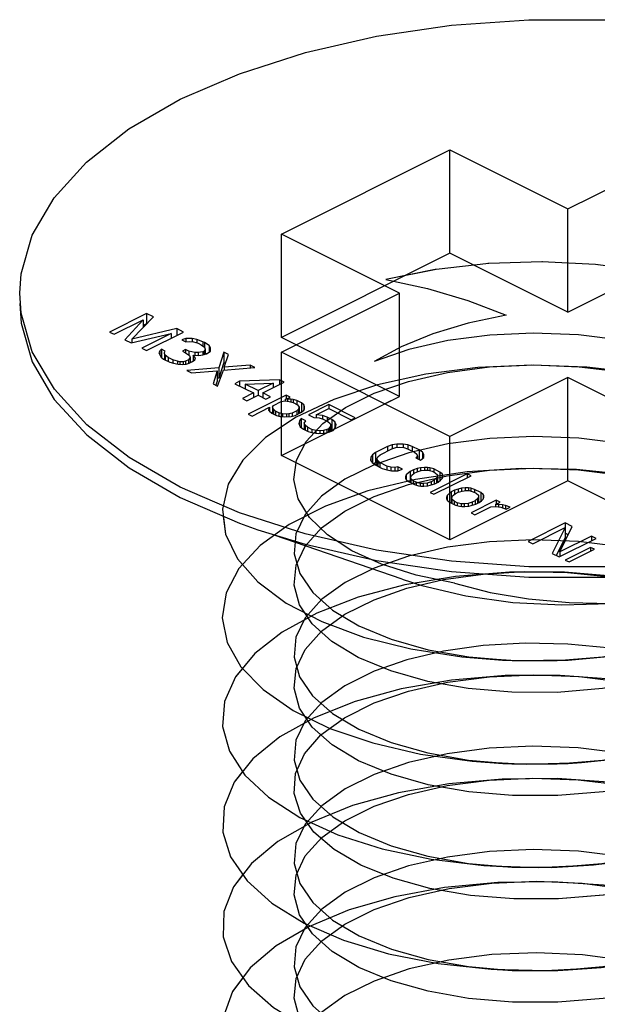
# Paper-space layout '005_EXP_CORICANT_PE_DRAWING_3_1' of a CAD drawing. Header units: millimetres. Extents: x 6 to 413, y 7 to 290.
# Tile 343 of 362: x 238.496 to 238.932, y 274.462 to 275.206. Entities that reach past the tile are written whole.
import ezdxf

# ---------------------------------------------------------------- set-up
doc = ezdxf.new("R2010")
doc.units = ezdxf.units.MM
doc.header["$LTSCALE"] = 23.1
doc.layers.get('0').update_dxf_attribs({"linetype": 'CONTINUOUS'})
doc.layers.add('124100000694A_M3X4P5_C_NI_BL81', color=7, linetype='CONTINUOUS')

# ---------------------------------------------------------------- blocks, each defined once
blk = doc.blocks.new('124100000694A_M3X4P5_C_NI_BL81', base_point=(238.90975, 274.70007))
at = {"layer": '124100000694A_M3X4P5_C_NI_BL81', "color": 7, "linetype": 'Continuous'}
for p, q in [((238.69338, 275.04374), (238.82066, 275.10738)), ((238.82066, 275.02944), (238.82066, 275.10738)), ((238.82066, 275.10738), (238.90975, 275.06283)), ((238.90975, 275.06283), (238.99885, 275.10738)), ((238.90975, 274.98489), (238.90975, 275.06283)), ((238.78248, 274.99919), (238.69338, 275.04374)), ((238.82066, 275.02944), (238.77132, 275.00477)), ((238.90975, 274.98489), (238.82066, 275.02944)), ((238.90975, 274.98489), (238.99885, 275.02944)), ((238.49684, 274.98425), (238.49576, 274.99919)), ((238.69338, 274.95464), (238.78248, 274.99919)), ((238.78248, 274.92125), (238.78248, 274.99919)), ((238.59156, 274.98392), (238.56356, 274.96992)), ((238.56706, 274.96817), (238.5891, 274.97919)), ((238.5891, 274.97919), (238.57522, 274.96408)), ((238.58053, 274.96441), (238.59681, 274.98129)), ((238.5891, 274.97919), (238.5891, 274.97329)), ((238.59156, 274.98392), (238.59156, 274.97612)), ((238.59681, 274.98129), (238.59156, 274.98392)), ((238.61431, 274.97254), (238.58053, 274.96441)), ((238.59156, 274.97612), (238.5891, 274.97489)), ((238.59174, 274.97603), (238.59156, 274.97612)), ((238.61431, 274.97254), (238.61431, 274.96729)), ((238.61956, 274.96992), (238.61431, 274.97254)), ((238.56356, 274.96992), (238.56706, 274.96817)), ((238.57522, 274.96408), (238.57989, 274.96175)), ((238.57989, 274.96175), (238.6101, 274.96869)), ((238.58053, 274.96441), (238.58053, 274.9619)), ((238.6101, 274.96869), (238.58806, 274.95767)), ((238.59156, 274.95592), (238.61956, 274.96992)), ((238.6101, 274.96869), (238.6101, 274.96519)), ((238.62122, 274.96491), (238.61825, 274.96401)), ((238.61825, 274.96401), (238.62117, 274.96256)), ((238.62117, 274.96256), (238.62413, 274.96287)), ((238.62594, 274.96494), (238.62122, 274.96491)), ((238.62122, 274.96491), (238.62122, 274.96256)), ((238.62413, 274.96287), (238.62707, 274.96259)), ((238.62594, 274.96494), (238.62594, 274.96259)), ((238.62946, 274.96437), (238.62594, 274.96494)), ((238.62946, 274.96437), (238.62946, 274.9618)), ((238.63414, 274.96262), (238.62946, 274.96437)), ((238.58806, 274.95767), (238.59156, 274.95592)), ((238.60157, 274.95567), (238.60095, 274.9542)), ((238.60278, 274.95686), (238.60157, 274.95567)), ((238.60157, 274.95567), (238.60157, 274.95273)), ((238.60278, 274.95686), (238.60278, 274.95096)), ((238.60569, 274.9554), (238.60278, 274.95686)), ((238.60509, 274.95451), (238.60569, 274.9554)), ((238.62105, 274.95666), (238.61866, 274.95547)), ((238.61866, 274.95547), (238.621, 274.9543)), ((238.62105, 274.95666), (238.62105, 274.9543)), ((238.62338, 274.95549), (238.62105, 274.95666)), ((238.62338, 274.95549), (238.62338, 274.95262)), ((238.62807, 274.95434), (238.62338, 274.95549)), ((238.62707, 274.96259), (238.63058, 274.96143)), ((238.63058, 274.96143), (238.63291, 274.96026)), ((238.63291, 274.96026), (238.63523, 274.9585)), ((238.63517, 274.95556), (238.63398, 274.95496)), ((238.63414, 274.96262), (238.63414, 274.95933)), ((238.63531, 274.96204), (238.63414, 274.96262)), ((238.63579, 274.95703), (238.63517, 274.95556)), ((238.63517, 274.95556), (238.63517, 274.95298)), ((238.63523, 274.9585), (238.63579, 274.95703)), ((238.63531, 274.96204), (238.63531, 274.9585)), ((238.6388, 274.9597), (238.63531, 274.96204)), ((238.63579, 274.95703), (238.63579, 274.95317)), ((238.63809, 274.9541), (238.63989, 274.95558)), ((238.6388, 274.9597), (238.6388, 274.95468)), ((238.63994, 274.95794), (238.6388, 274.9597)), ((238.63989, 274.95558), (238.63994, 274.95794)), ((238.60095, 274.9542), (238.60151, 274.95273)), ((238.60151, 274.95273), (238.60265, 274.95096)), ((238.60265, 274.95096), (238.60439, 274.9495)), ((238.60439, 274.9495), (238.60906, 274.94717)), ((238.60506, 274.95333), (238.60509, 274.95451)), ((238.60506, 274.95333), (238.60506, 274.94916)), ((238.60563, 274.95245), (238.60506, 274.95333)), ((238.60563, 274.95245), (238.60563, 274.94888)), ((238.60795, 274.9507), (238.60563, 274.95245)), ((238.60795, 274.9507), (238.60795, 274.94772)), ((238.61145, 274.94895), (238.60795, 274.9507)), ((238.61145, 274.94895), (238.61145, 274.94645)), ((238.61497, 274.94779), (238.61145, 274.94895)), ((238.62324, 274.94901), (238.62086, 274.94782)), ((238.621, 274.9543), (238.6239, 274.95225)), ((238.62446, 274.95078), (238.62324, 274.94901)), ((238.62324, 274.94901), (238.62324, 274.94636)), ((238.6239, 274.95225), (238.62446, 274.95078)), ((238.62446, 274.95078), (238.62446, 274.9467)), ((238.62616, 274.94755), (238.62796, 274.94903)), ((238.62686, 274.95256), (238.62686, 274.94812)), ((238.62858, 274.95051), (238.62686, 274.95256)), ((238.62686, 274.95256), (238.63098, 274.95229)), ((238.62796, 274.94903), (238.62858, 274.95051)), ((238.63043, 274.95435), (238.62807, 274.95434)), ((238.62807, 274.95434), (238.62807, 274.95256)), ((238.63398, 274.95496), (238.63043, 274.95435)), ((238.63043, 274.95435), (238.63043, 274.95229)), ((238.63098, 274.95229), (238.63393, 274.9526)), ((238.63393, 274.9526), (238.6369, 274.9535)), ((238.63398, 274.95496), (238.63398, 274.9526)), ((238.63657, 274.9534), (238.63579, 274.95392)), ((238.6369, 274.9535), (238.63809, 274.9541)), ((238.64989, 274.95475), (238.64611, 274.94294)), ((238.64989, 274.95475), (238.64989, 274.94695)), ((238.65339, 274.953), (238.64989, 274.95475)), ((238.65024, 274.94326), (238.65339, 274.953)), ((238.82066, 274.891), (238.69338, 274.95464)), ((238.60906, 274.94717), (238.61199, 274.9463)), ((238.61199, 274.9463), (238.61551, 274.94573)), ((238.61497, 274.94779), (238.61497, 274.94573)), ((238.61673, 274.9475), (238.61497, 274.94779)), ((238.61551, 274.94573), (238.61845, 274.94545)), ((238.61909, 274.94751), (238.61673, 274.9475)), ((238.61673, 274.9475), (238.61673, 274.94573)), ((238.61845, 274.94545), (238.62141, 274.94576)), ((238.62086, 274.94782), (238.61909, 274.94751)), ((238.61909, 274.94751), (238.61909, 274.94545)), ((238.62086, 274.94782), (238.62086, 274.94576)), ((238.62141, 274.94576), (238.62378, 274.94636)), ((238.64611, 274.94294), (238.62189, 274.94075)), ((238.62189, 274.94075), (238.62539, 274.939)), ((238.62378, 274.94636), (238.62616, 274.94755)), ((238.62544, 274.94719), (238.62446, 274.94743)), ((238.62539, 274.939), (238.64488, 274.94057)), ((238.64488, 274.94057), (238.64173, 274.93083)), ((238.64488, 274.94057), (238.64488, 274.93278)), ((238.64523, 274.92908), (238.64961, 274.94119)), ((238.64989, 274.94695), (238.64611, 274.93514)), ((238.64611, 274.94294), (238.64611, 274.93514)), ((238.64961, 274.94119), (238.67323, 274.94308)), ((238.65122, 274.94629), (238.64989, 274.94695)), ((238.66973, 274.94483), (238.65024, 274.94326)), ((238.65024, 274.94326), (238.65024, 274.94119)), ((238.66973, 274.94483), (238.66973, 274.9428)), ((238.67323, 274.94308), (238.66973, 274.94483)), ((238.64611, 274.93514), (238.64488, 274.93503)), ((238.6919, 274.93375), (238.66181, 274.93271)), ((238.6919, 274.93375), (238.6919, 274.93025)), ((238.6954, 274.932), (238.6919, 274.93375)), ((238.90975, 274.93555), (238.82066, 274.891)), ((238.99885, 274.891), (238.90975, 274.93555)), ((238.64173, 274.93083), (238.64523, 274.92908)), ((238.64488, 274.93278), (238.6439, 274.92975)), ((238.66181, 274.93271), (238.65823, 274.93092)), ((238.65823, 274.93092), (238.67223, 274.92392)), ((238.66181, 274.93271), (238.66181, 274.92913)), ((238.66589, 274.93066), (238.68713, 274.93137)), ((238.66589, 274.93066), (238.66589, 274.92709)), ((238.67581, 274.92571), (238.66589, 274.93066)), ((238.68713, 274.93137), (238.67581, 274.92571)), ((238.67581, 274.92571), (238.67581, 274.92217)), ((238.67931, 274.92396), (238.6954, 274.932)), ((238.68713, 274.93137), (238.68713, 274.92786)), ((238.67223, 274.92392), (238.66389, 274.91975)), ((238.66389, 274.91975), (238.66739, 274.918)), ((238.66739, 274.918), (238.67573, 274.92217)), ((238.69696, 274.92228), (238.66836, 274.90798)), ((238.67223, 274.92392), (238.67223, 274.92042)), ((238.67573, 274.92217), (238.68157, 274.91925)), ((238.67931, 274.92396), (238.67931, 274.92038)), ((238.68514, 274.92104), (238.67931, 274.92396)), ((238.68157, 274.91925), (238.68514, 274.92104)), ((238.6963, 274.91903), (238.69988, 274.92082)), ((238.69808, 274.91934), (238.6963, 274.91903)), ((238.6963, 274.91903), (238.6963, 274.91785)), ((238.69696, 274.92228), (238.69696, 274.91936)), ((238.69988, 274.92082), (238.69696, 274.92228)), ((238.70043, 274.91935), (238.69808, 274.91934)), ((238.69808, 274.91934), (238.69808, 274.91758)), ((238.70043, 274.91935), (238.70043, 274.91721)), ((238.7022, 274.91906), (238.70043, 274.91935)), ((238.7022, 274.91906), (238.7022, 274.91671)), ((238.70513, 274.9182), (238.7022, 274.91906)), ((238.70513, 274.9182), (238.70513, 274.91522)), ((238.70863, 274.91645), (238.70513, 274.9182)), ((238.77132, 274.91567), (238.78248, 274.92125)), ((238.67128, 274.90652), (238.68439, 274.91308)), ((238.68378, 274.91219), (238.68375, 274.91101)), ((238.68375, 274.91101), (238.68432, 274.91013)), ((238.68439, 274.91308), (238.68378, 274.91219)), ((238.68439, 274.91308), (238.68439, 274.91013)), ((238.68674, 274.91309), (238.68736, 274.91457)), ((238.68674, 274.91309), (238.68674, 274.90832)), ((238.6873, 274.91162), (238.68674, 274.91309)), ((238.6873, 274.91162), (238.6873, 274.90804)), ((238.68904, 274.91015), (238.6873, 274.91162)), ((238.68736, 274.91457), (238.69332, 274.91754)), ((238.69332, 274.91754), (238.69628, 274.91785)), ((238.69628, 274.91785), (238.69922, 274.91758)), ((238.69922, 274.91758), (238.70215, 274.91671)), ((238.70215, 274.91671), (238.70565, 274.91496)), ((238.70617, 274.91172), (238.70496, 274.91053)), ((238.70565, 274.91496), (238.70679, 274.91319)), ((238.70679, 274.91319), (238.70617, 274.91172)), ((238.70617, 274.91172), (238.70617, 274.90822)), ((238.70679, 274.91319), (238.70679, 274.90853)), ((238.70848, 274.90937), (238.71028, 274.91085)), ((238.70863, 274.91645), (238.70863, 274.90937)), ((238.71036, 274.91498), (238.70863, 274.91645)), ((238.71028, 274.91085), (238.71089, 274.91174)), ((238.71036, 274.91498), (238.71036, 274.91085)), ((238.71092, 274.91351), (238.71036, 274.91498)), ((238.71089, 274.91174), (238.71092, 274.91351)), ((238.72923, 274.91508), (238.71374, 274.90734)), ((238.71964, 274.90737), (238.72917, 274.91213)), ((238.72917, 274.91213), (238.74609, 274.90367)), ((238.72923, 274.91508), (238.72923, 274.91213)), ((238.74906, 274.90516), (238.72923, 274.91508)), ((238.66836, 274.90798), (238.67128, 274.90652)), ((238.68432, 274.91013), (238.68606, 274.90866)), ((238.68674, 274.90938), (238.68591, 274.90896)), ((238.68606, 274.90866), (238.68956, 274.90691)), ((238.68904, 274.91015), (238.68904, 274.90717)), ((238.69137, 274.90899), (238.68904, 274.91015)), ((238.68956, 274.90691), (238.69249, 274.90604)), ((238.69137, 274.90899), (238.69137, 274.90638)), ((238.6943, 274.90812), (238.69137, 274.90899)), ((238.69249, 274.90604), (238.69543, 274.90577)), ((238.6943, 274.90812), (238.6943, 274.90577)), ((238.69724, 274.90784), (238.6943, 274.90812)), ((238.69543, 274.90577), (238.70074, 274.90609)), ((238.69902, 274.90814), (238.69724, 274.90784)), ((238.69724, 274.90784), (238.69724, 274.90588)), ((238.70139, 274.90874), (238.69902, 274.90814)), ((238.69902, 274.90814), (238.69902, 274.90598)), ((238.70074, 274.90609), (238.70371, 274.90699)), ((238.70496, 274.91053), (238.70139, 274.90874)), ((238.70139, 274.90874), (238.70139, 274.90628)), ((238.70371, 274.90699), (238.70848, 274.90937)), ((238.70496, 274.91053), (238.70496, 274.90761)), ((238.70783, 274.90905), (238.70679, 274.90957)), ((238.70838, 274.90465), (238.70716, 274.90288)), ((238.70838, 274.90465), (238.70838, 274.89792)), ((238.71188, 274.9029), (238.70838, 274.90465)), ((238.71374, 274.90734), (238.71782, 274.90529)), ((238.71782, 274.90529), (238.72194, 274.90502)), ((238.71964, 274.90737), (238.71964, 274.90517)), ((238.72434, 274.9068), (238.71964, 274.90737)), ((238.72194, 274.90502), (238.72487, 274.90415)), ((238.72434, 274.9068), (238.72434, 274.90431)), ((238.72785, 274.90564), (238.72434, 274.9068)), ((238.72487, 274.90415), (238.72837, 274.9024)), ((238.72785, 274.90564), (238.72785, 274.90266)), ((238.73135, 274.90389), (238.72785, 274.90564)), ((238.73135, 274.90389), (238.73135, 274.8961)), ((238.73367, 274.90213), (238.73135, 274.90389)), ((238.74609, 274.90367), (238.74906, 274.90516)), ((238.70716, 274.90288), (238.70653, 274.90081)), ((238.70653, 274.90081), (238.70766, 274.89846)), ((238.70716, 274.90288), (238.70716, 274.89949)), ((238.70766, 274.89846), (238.70998, 274.8967)), ((238.70998, 274.8967), (238.71348, 274.89495)), ((238.71066, 274.90113), (238.71188, 274.9029)), ((238.71066, 274.90113), (238.71066, 274.89636)), ((238.71122, 274.89966), (238.71066, 274.90113)), ((238.71122, 274.89966), (238.71122, 274.89608)), ((238.71296, 274.89819), (238.71122, 274.89966)), ((238.71296, 274.89819), (238.71296, 274.89522)), ((238.71646, 274.89644), (238.71296, 274.89819)), ((238.71646, 274.89644), (238.71646, 274.89397)), ((238.71939, 274.89558), (238.71646, 274.89644)), ((238.72765, 274.89621), (238.72528, 274.89561)), ((238.72885, 274.8968), (238.72765, 274.89621)), ((238.72765, 274.89621), (238.72765, 274.89394)), ((238.72837, 274.9024), (238.73011, 274.90094)), ((238.73005, 274.89799), (238.72885, 274.8968)), ((238.72885, 274.8968), (238.72885, 274.8942)), ((238.73067, 274.89947), (238.73005, 274.89799)), ((238.73005, 274.89799), (238.73005, 274.89445)), ((238.73011, 274.90094), (238.73067, 274.89947)), ((238.73067, 274.89947), (238.73067, 274.8948)), ((238.73135, 274.8961), (238.73067, 274.89644)), ((238.73211, 274.89552), (238.73135, 274.8961)), ((238.73236, 274.89564), (238.73417, 274.89772)), ((238.73367, 274.90213), (238.73367, 274.89715)), ((238.7348, 274.89978), (238.73367, 274.90213)), ((238.73417, 274.89772), (238.7348, 274.89978)), ((238.71348, 274.89495), (238.71699, 274.89379)), ((238.71699, 274.89379), (238.7217, 274.89323)), ((238.71939, 274.89558), (238.71939, 274.89351)), ((238.72233, 274.8953), (238.71939, 274.89558)), ((238.7217, 274.89323), (238.72583, 274.89355)), ((238.72528, 274.89561), (238.72233, 274.8953)), ((238.72233, 274.8953), (238.72233, 274.89323)), ((238.72528, 274.89561), (238.72528, 274.89355)), ((238.72583, 274.89355), (238.72998, 274.89445)), ((238.72998, 274.89445), (238.73236, 274.89564)), ((238.77337, 274.88348), (238.76443, 274.87901)), ((238.76793, 274.87726), (238.77687, 274.88173)), ((238.77693, 274.88468), (238.77337, 274.88348)), ((238.77337, 274.88348), (238.77337, 274.87998)), ((238.77687, 274.88173), (238.77983, 274.88263)), ((238.78048, 274.88529), (238.77693, 274.88468)), ((238.77693, 274.88468), (238.77693, 274.88173)), ((238.77983, 274.88263), (238.78279, 274.88294)), ((238.7852, 274.88531), (238.78048, 274.88529)), ((238.78048, 274.88529), (238.78048, 274.88263)), ((238.78279, 274.88294), (238.78573, 274.88266)), ((238.7852, 274.88531), (238.7852, 274.88266)), ((238.78872, 274.88474), (238.7852, 274.88531)), ((238.78573, 274.88266), (238.78866, 274.88179)), ((238.78866, 274.88179), (238.79391, 274.87917)), ((238.78872, 274.88474), (238.78872, 274.88179)), ((238.79223, 274.88358), (238.78872, 274.88474)), ((238.79223, 274.88358), (238.79223, 274.88)), ((238.79748, 274.88095), (238.79223, 274.88358)), ((238.79748, 274.88095), (238.79748, 274.8738)), ((238.7998, 274.8792), (238.79748, 274.88095)), ((238.76082, 274.87546), (238.76077, 274.8731)), ((238.76204, 274.87723), (238.76082, 274.87546)), ((238.76082, 274.87546), (238.76082, 274.8731)), ((238.76443, 274.87901), (238.76204, 274.87723)), ((238.76204, 274.87723), (238.76204, 274.87133)), ((238.76443, 274.87901), (238.76443, 274.87122)), ((238.76551, 274.8743), (238.76613, 274.87578)), ((238.76551, 274.8743), (238.76551, 274.86894)), ((238.76607, 274.87283), (238.76551, 274.8743)), ((238.76613, 274.87578), (238.76793, 274.87726)), ((238.79391, 274.87917), (238.79565, 274.8777)), ((238.79621, 274.87623), (238.795, 274.87505)), ((238.795, 274.87505), (238.7985, 274.8733)), ((238.79565, 274.8777), (238.79621, 274.87623)), ((238.79621, 274.87623), (238.79621, 274.87444)), ((238.7985, 274.8733), (238.8009, 274.87508)), ((238.7998, 274.8792), (238.7998, 274.87426)), ((238.80095, 274.87743), (238.7998, 274.8792)), ((238.8009, 274.87508), (238.80095, 274.87743)), ((238.76077, 274.8731), (238.76191, 274.87133)), ((238.76191, 274.87133), (238.76423, 274.86958)), ((238.76443, 274.87122), (238.76324, 274.87033)), ((238.76423, 274.86958), (238.76948, 274.86695)), ((238.76551, 274.87176), (238.76443, 274.87122)), ((238.76607, 274.87283), (238.76607, 274.86866)), ((238.76781, 274.87137), (238.76607, 274.87283)), ((238.76781, 274.87137), (238.76781, 274.86779)), ((238.77306, 274.86874), (238.76781, 274.87137)), ((238.76948, 274.86695), (238.773, 274.86579)), ((238.77306, 274.86874), (238.77306, 274.86579)), ((238.77599, 274.86787), (238.77306, 274.86874)), ((238.77599, 274.86787), (238.77599, 274.86522)), ((238.77893, 274.86759), (238.77599, 274.86787)), ((238.7813, 274.86819), (238.77893, 274.86759)), ((238.77893, 274.86759), (238.77893, 274.86523)), ((238.78124, 274.86525), (238.7848, 274.86644)), ((238.7813, 274.86819), (238.7813, 274.86525)), ((238.7848, 274.86644), (238.7813, 274.86819)), ((238.79601, 274.8668), (238.79304, 274.8659)), ((238.79838, 274.8674), (238.79601, 274.8668)), ((238.79601, 274.8668), (238.79601, 274.86444)), ((238.80133, 274.86771), (238.79838, 274.8674)), ((238.79838, 274.8674), (238.79838, 274.86517)), ((238.80369, 274.86772), (238.80133, 274.86771)), ((238.80133, 274.86771), (238.80133, 274.86565)), ((238.80369, 274.86772), (238.80369, 274.86566)), ((238.80545, 274.86744), (238.80369, 274.86772)), ((238.80545, 274.86744), (238.80545, 274.8653)), ((238.80838, 274.86657), (238.80545, 274.86744)), ((238.80838, 274.86657), (238.80838, 274.86419)), ((238.81305, 274.86423), (238.80838, 274.86657)), ((238.773, 274.86579), (238.77652, 274.86522)), ((238.77652, 274.86522), (238.78124, 274.86525)), ((238.78703, 274.86056), (238.78701, 274.85938)), ((238.78701, 274.85938), (238.78758, 274.8585)), ((238.78765, 274.86204), (238.78703, 274.86056)), ((238.78703, 274.86056), (238.78703, 274.85938)), ((238.79066, 274.86471), (238.78765, 274.86204)), ((238.78765, 274.86204), (238.78765, 274.8585)), ((238.79304, 274.8659), (238.79066, 274.86471)), ((238.79066, 274.86471), (238.79066, 274.85691)), ((238.79113, 274.85911), (238.79115, 274.86029)), ((238.79113, 274.85911), (238.79113, 274.85613)), ((238.79287, 274.85764), (238.79113, 274.85911)), ((238.79115, 274.86029), (238.79177, 274.86176)), ((238.79177, 274.86176), (238.79357, 274.86325)), ((238.79304, 274.8659), (238.79304, 274.86281)), ((238.79357, 274.86325), (238.79596, 274.86444)), ((238.79596, 274.86444), (238.79892, 274.86534)), ((238.79892, 274.86534), (238.80188, 274.86565)), ((238.80188, 274.86565), (238.80424, 274.86566)), ((238.80424, 274.86566), (238.80717, 274.86479)), ((238.83365, 274.86287), (238.80565, 274.84887)), ((238.80717, 274.86479), (238.8095, 274.86363)), ((238.80857, 274.84741), (238.83657, 274.86141)), ((238.81059, 274.85951), (238.80879, 274.85802)), ((238.8095, 274.86363), (238.81124, 274.86216)), ((238.81121, 274.86098), (238.81059, 274.85951)), ((238.81059, 274.85951), (238.81059, 274.85601)), ((238.81124, 274.86216), (238.81121, 274.86098)), ((238.81121, 274.86098), (238.81121, 274.85632)), ((238.81305, 274.86423), (238.81305, 274.85767)), ((238.81479, 274.86277), (238.81305, 274.86423)), ((238.81351, 274.85805), (238.81471, 274.85923)), ((238.81471, 274.85923), (238.81533, 274.86071)), ((238.81479, 274.86277), (238.81479, 274.85941)), ((238.81536, 274.86189), (238.81479, 274.86277)), ((238.81533, 274.86071), (238.81536, 274.86189)), ((238.83365, 274.86287), (238.83365, 274.85995)), ((238.83657, 274.86141), (238.83365, 274.86287)), ((238.78758, 274.8585), (238.78932, 274.85704)), ((238.78932, 274.85704), (238.79398, 274.8547)), ((238.79066, 274.85691), (238.79026, 274.85656)), ((238.79113, 274.85715), (238.79066, 274.85691)), ((238.79287, 274.85764), (238.79287, 274.85526)), ((238.7952, 274.85648), (238.79287, 274.85764)), ((238.79398, 274.8547), (238.79691, 274.85383)), ((238.7952, 274.85648), (238.7952, 274.85434)), ((238.79813, 274.85561), (238.7952, 274.85648)), ((238.79691, 274.85383), (238.79868, 274.85355)), ((238.80049, 274.85562), (238.79813, 274.85561)), ((238.79813, 274.85561), (238.79813, 274.85355)), ((238.79868, 274.85355), (238.80103, 274.85356)), ((238.80344, 274.85593), (238.80049, 274.85562)), ((238.80049, 274.85562), (238.80049, 274.85356)), ((238.80103, 274.85356), (238.80399, 274.85387)), ((238.80641, 274.85683), (238.80344, 274.85593)), ((238.80344, 274.85593), (238.80344, 274.85387)), ((238.80399, 274.85387), (238.80932, 274.85537)), ((238.80879, 274.85802), (238.80641, 274.85683)), ((238.80641, 274.85683), (238.80641, 274.85455)), ((238.80879, 274.85802), (238.80879, 274.85522)), ((238.80932, 274.85537), (238.81171, 274.85656)), ((238.81212, 274.8569), (238.81124, 274.85735)), ((238.81171, 274.85656), (238.81351, 274.85805)), ((238.82693, 274.85134), (238.82396, 274.85044)), ((238.8293, 274.85194), (238.82693, 274.85134)), ((238.82693, 274.85134), (238.82693, 274.84898)), ((238.83225, 274.85225), (238.8293, 274.85194)), ((238.8293, 274.85194), (238.8293, 274.84971)), ((238.83461, 274.85226), (238.83225, 274.85225)), ((238.83225, 274.85225), (238.83225, 274.85019)), ((238.83461, 274.85226), (238.83461, 274.8502)), ((238.83637, 274.85198), (238.83461, 274.85226)), ((238.83637, 274.85198), (238.83637, 274.84984)), ((238.8393, 274.85111), (238.83637, 274.85198)), ((238.80565, 274.84887), (238.80857, 274.84741)), ((238.81795, 274.8451), (238.81793, 274.84392)), ((238.81793, 274.84392), (238.8185, 274.84304)), ((238.81857, 274.84658), (238.81795, 274.8451)), ((238.82158, 274.84925), (238.81857, 274.84658)), ((238.81857, 274.84658), (238.81857, 274.84304)), ((238.82396, 274.85044), (238.82158, 274.84925)), ((238.82158, 274.84925), (238.82158, 274.84145)), ((238.82205, 274.84365), (238.82207, 274.84483)), ((238.82207, 274.84483), (238.82269, 274.84631)), ((238.82269, 274.84631), (238.82449, 274.84779)), ((238.82396, 274.85044), (238.82396, 274.84735)), ((238.82449, 274.84779), (238.82688, 274.84898)), ((238.82688, 274.84898), (238.82984, 274.84988)), ((238.82984, 274.84988), (238.8328, 274.85019)), ((238.8328, 274.85019), (238.83515, 274.8502)), ((238.83515, 274.8502), (238.83808, 274.84933)), ((238.83808, 274.84933), (238.84042, 274.84817)), ((238.8393, 274.85111), (238.8393, 274.84873)), ((238.84397, 274.84878), (238.8393, 274.85111)), ((238.84151, 274.84405), (238.83971, 274.84256)), ((238.84042, 274.84817), (238.84215, 274.8467)), ((238.84213, 274.84552), (238.84151, 274.84405)), ((238.84151, 274.84405), (238.84151, 274.84055)), ((238.84215, 274.8467), (238.84213, 274.84552)), ((238.84213, 274.84552), (238.84213, 274.84086)), ((238.84397, 274.84878), (238.84397, 274.84221)), ((238.8457, 274.84731), (238.84397, 274.84878)), ((238.84563, 274.84377), (238.84625, 274.84525)), ((238.8457, 274.84731), (238.8457, 274.84395)), ((238.84628, 274.84643), (238.8457, 274.84731)), ((238.84625, 274.84525), (238.84628, 274.84643)), ((238.8185, 274.84304), (238.82024, 274.84158)), ((238.82024, 274.84158), (238.8249, 274.83924)), ((238.82158, 274.84145), (238.82118, 274.8411)), ((238.82205, 274.84169), (238.82158, 274.84145)), ((238.82205, 274.84365), (238.82205, 274.84067)), ((238.82378, 274.84218), (238.82205, 274.84365)), ((238.82378, 274.84218), (238.82378, 274.8398)), ((238.82612, 274.84102), (238.82378, 274.84218)), ((238.8249, 274.83924), (238.82783, 274.83837)), ((238.82612, 274.84102), (238.82612, 274.83888)), ((238.82905, 274.84015), (238.82612, 274.84102)), ((238.82783, 274.83837), (238.82959, 274.83809)), ((238.83141, 274.84016), (238.82905, 274.84015)), ((238.82905, 274.84015), (238.82905, 274.83809)), ((238.82959, 274.83809), (238.83195, 274.8381)), ((238.83436, 274.84047), (238.83141, 274.84016)), ((238.83141, 274.84016), (238.83141, 274.8381)), ((238.83195, 274.8381), (238.83491, 274.83841)), ((238.83733, 274.84137), (238.83436, 274.84047)), ((238.83436, 274.84047), (238.83436, 274.83841)), ((238.83491, 274.83841), (238.84024, 274.83991)), ((238.85563, 274.84294), (238.83657, 274.83341)), ((238.83971, 274.84256), (238.83733, 274.84137)), ((238.83733, 274.84137), (238.83733, 274.83909)), ((238.83949, 274.83195), (238.8514, 274.83791)), ((238.83971, 274.84256), (238.83971, 274.83976)), ((238.84024, 274.83991), (238.84263, 274.84111)), ((238.84304, 274.84145), (238.84215, 274.84189)), ((238.84263, 274.84111), (238.84443, 274.84259)), ((238.84443, 274.84259), (238.84563, 274.84377)), ((238.8514, 274.83791), (238.85553, 274.83823)), ((238.85498, 274.8397), (238.85855, 274.84148)), ((238.85733, 274.83971), (238.85498, 274.8397)), ((238.85498, 274.8397), (238.85498, 274.83823)), ((238.85553, 274.83823), (238.85906, 274.83765)), ((238.85563, 274.84294), (238.85563, 274.84003)), ((238.85855, 274.84148), (238.85563, 274.84294)), ((238.85733, 274.83971), (238.85733, 274.83793)), ((238.86028, 274.83943), (238.85733, 274.83971)), ((238.85906, 274.83765), (238.86316, 274.8362)), ((238.86028, 274.83943), (238.86028, 274.83722)), ((238.86262, 274.83885), (238.86028, 274.83943)), ((238.86262, 274.83885), (238.86262, 274.83639)), ((238.86613, 274.83769), (238.86262, 274.83885)), ((238.86316, 274.8362), (238.86613, 274.83769)), ((238.71138, 274.8175), (238.66167, 274.83347)), ((238.83657, 274.83341), (238.83949, 274.83195)), ((238.90774, 274.82583), (238.87974, 274.81183)), ((238.88324, 274.81008), (238.90767, 274.82229)), ((238.90767, 274.82229), (238.89782, 274.80278)), ((238.90374, 274.80399), (238.91299, 274.8232)), ((238.90767, 274.82229), (238.90767, 274.81449)), ((238.90774, 274.82583), (238.90774, 274.81803)), ((238.91299, 274.8232), (238.90774, 274.82583)), ((238.7846, 274.78329), (238.6879, 274.81646)), ((238.90767, 274.81449), (238.90096, 274.8012)), ((238.90307, 274.80016), (238.93107, 274.81416)), ((238.92757, 274.81591), (238.90374, 274.80399)), ((238.90997, 274.81692), (238.90774, 274.81803)), ((238.92757, 274.81591), (238.92757, 274.81241)), ((238.93107, 274.81416), (238.92757, 274.81591)), ((238.87974, 274.81183), (238.88324, 274.81008)), ((238.9268, 274.80736), (238.90774, 274.79782)), ((238.9268, 274.80736), (238.9268, 274.80444)), ((238.92972, 274.8059), (238.9268, 274.80736)), ((238.89782, 274.80278), (238.90307, 274.80016)), ((238.90374, 274.80399), (238.90374, 274.80049)), ((238.91066, 274.79637), (238.92972, 274.8059)), ((238.90774, 274.79782), (238.91066, 274.79637)), ((238.71666, 274.74962), (238.71101, 274.75804)), ((238.71673, 274.6716), (238.71109, 274.67998)), ((238.7179, 274.59237), (238.71123, 274.60174)), ((238.71682, 274.51561), (238.71155, 274.52341))]:
    blk.add_line(p, q, dxfattribs=at)
for points in [[(238.61701, 275.14556), (238.6617, 275.16492), (238.71145, 275.1809), (238.76518, 275.19316), (238.82172, 275.20146), (238.88022, 275.20566), (238.93934, 275.20566), (238.99779, 275.20146), (239.05441, 275.19314), (239.10813, 275.18088), (239.15784, 275.16491), (239.20248, 275.14557), (239.24115, 275.12326), (239.27307, 275.09844), (239.29759, 275.07161), (239.31424, 275.04333), (239.32267, 275.01413), (239.32375, 274.99919)], [(238.49576, 274.99919), (238.49678, 275.01376), (238.50513, 275.04299), (238.52168, 275.07129), (238.54621, 275.09823), (238.57822, 275.12317), (238.61701, 275.14556)], [(238.49575, 274.9914), (238.49681, 274.97663), (238.50522, 274.9474), (238.52186, 274.91906), (238.5464, 274.89219), (238.57833, 274.86735), (238.61701, 274.84503)], [(238.66167, 274.83347), (238.61703, 274.85281), (238.57836, 274.87512), (238.54644, 274.89995), (238.52192, 274.92677), (238.50527, 274.95506), (238.49684, 274.98425)], [(238.61701, 274.84503), (238.66165, 274.82568), (238.67551, 274.82072)], [(238.64947, 274.83096), (238.65117, 274.81728), (238.66018, 274.79878)], [(238.67551, 274.82072), (238.71135, 274.80972), (238.76508, 274.79745), (238.82175, 274.78913), (238.88022, 274.78492), (238.93929, 274.78492), (238.99776, 274.78913), (239.05443, 274.79745), (239.10816, 274.80972), (239.144, 274.82072)], [(239.10806, 274.81748), (239.05433, 274.80522), (238.99779, 274.79693), (238.93928, 274.79272), (238.88017, 274.79272), (238.82172, 274.79693), (238.7651, 274.80524), (238.71138, 274.8175)], [(238.66403, 274.79442), (238.66127, 274.79142), (238.65172, 274.77308), (238.64877, 274.75424), (238.65248, 274.73547), (238.6628, 274.71721)], [(238.66018, 274.79878), (238.67561, 274.78131), (238.69705, 274.76533)], [(238.78461, 274.78329), (238.79936, 274.77864), (238.83264, 274.77082), (238.86824, 274.76585), (238.90507, 274.76391), (238.94199, 274.76506)], [(238.69705, 274.76533), (238.72378, 274.75137), (238.75534, 274.73971), (238.79101, 274.7307), (238.8297, 274.72469), (238.86041, 274.72226)], [(238.83443, 274.7008), (238.80385, 274.70624), (238.77588, 274.71416), (238.75144, 274.72434), (238.73157, 274.73629), (238.71666, 274.74962)], [(238.9098, 274.72227), (238.95339, 274.72619), (238.99371, 274.73327), (239.03217, 274.74357)], [(238.86041, 274.72226), (238.87031, 274.72189), (238.9098, 274.72227)], [(238.86081, 274.72224), (238.86753, 274.7219), (238.90169, 274.72186), (238.90978, 274.72227)], [(238.66398, 274.71599), (238.65865, 274.70956), (238.6505, 274.69105), (238.64901, 274.6722), (238.65415, 274.65353)], [(238.6628, 274.71721), (238.67952, 274.69996), (238.70216, 274.68432)], [(238.96889, 274.70623), (238.93583, 274.70072), (238.90161, 274.69792), (238.86731, 274.69796), (238.83443, 274.7008)], [(238.70216, 274.68432), (238.73005, 274.67077), (238.7623, 274.6597), (238.79841, 274.65133), (238.83744, 274.64596), (238.86065, 274.64431)], [(238.83481, 274.62281), (238.80419, 274.62822), (238.77614, 274.63613), (238.75163, 274.64631), (238.73169, 274.65826), (238.71673, 274.6716)], [(238.90984, 274.64433), (238.91991, 274.64491), (238.96129, 274.64936), (239.00144, 274.6571), (239.03932, 274.66799)], [(238.65415, 274.65353), (238.6658, 274.63553), (238.68365, 274.6187), (238.70722, 274.60356)], [(238.86065, 274.64431), (238.8783, 274.64378), (238.90984, 274.64433)], [(238.86093, 274.64429), (238.86743, 274.64396), (238.90169, 274.64392), (238.90981, 274.64433)], [(238.66411, 274.63814), (238.65776, 274.63017), (238.65013, 274.61153), (238.64921, 274.59251), (238.65506, 274.57369)], [(238.96933, 274.62838), (238.93635, 274.62284), (238.90221, 274.62), (238.86787, 274.62), (238.83481, 274.62281)], [(238.70722, 274.60356), (238.73602, 274.59046), (238.76946, 274.57981), (238.80651, 274.57198), (238.84614, 274.56727), (238.86066, 274.56637)], [(238.83605, 274.54471), (238.80551, 274.54998), (238.7777, 274.55766), (238.75333, 274.56753), (238.73322, 274.57923), (238.7179, 274.59237)], [(238.90981, 274.56639), (238.92895, 274.56765), (238.97032, 274.57285), (239.01012, 274.58132), (239.04732, 274.59287)], [(239.05613, 274.5825), (239.03022, 274.56948), (239.00111, 274.55874), (238.96946, 274.55047), (238.93646, 274.54491), (238.90268, 274.54208), (238.86881, 274.54202), (238.83605, 274.54471)], [(238.65506, 274.57369), (238.66748, 274.55565), (238.68617, 274.53886), (238.71063, 274.52381)], [(238.86066, 274.56637), (238.88713, 274.5658), (238.90981, 274.56639)], [(238.86083, 274.56636), (238.89725, 274.56582), (238.90979, 274.56639)], [(238.66424, 274.56036), (238.65708, 274.55107), (238.64989, 274.53247), (238.64936, 274.51348), (238.65559, 274.4947)], [(238.71063, 274.52381), (238.74017, 274.51098), (238.77427, 274.50063), (238.81182, 274.49321), (238.85185, 274.48892), (238.86055, 274.48843)], [(238.83473, 274.46694), (238.80411, 274.47235), (238.77622, 274.48022), (238.75177, 274.49035), (238.73178, 274.50231), (238.71682, 274.51561)], [(238.90983, 274.48845), (238.93477, 274.49023), (238.976, 274.4959), (239.01552, 274.50481), (239.05224, 274.51677)], [(239.05613, 274.50456), (239.03017, 274.49152), (239.00103, 274.48077), (238.96943, 274.47252), (238.9364, 274.46696), (238.90222, 274.46412), (238.86784, 274.46411), (238.83473, 274.46694)], [(238.65559, 274.4947), (238.66841, 274.47668), (238.68749, 274.45995), (238.71229, 274.44502)], [(238.86055, 274.48843), (238.89307, 274.48792), (238.90983, 274.48845)], [(238.86093, 274.48841), (238.86772, 274.48806), (238.90203, 274.48805), (238.9098, 274.48845)], [(238.66428, 274.48249), (238.65651, 274.4721), (238.64966, 274.45338), (238.64956, 274.43436), (238.65613, 274.41572)]]:
    blk.add_lwpolyline(points, dxfattribs=at)

psp = doc.layouts.new('005_EXP_CORICANT_PE_DRAWING_3_1')

# ---------------------------------------------------------------- linework, layer by layer
at = {"color": 2, "linetype": 'Continuous'}
for p, q in [((238.69338, 275.04374), (238.82066, 275.10738)), ((238.82066, 275.10738), (238.90975, 275.06283)), ((238.90975, 275.06283), (238.99885, 275.10738)), ((238.78248, 274.99919), (238.69338, 275.04374)), ((238.69338, 274.95464), (238.78248, 274.99919)), ((238.82066, 274.891), (238.69338, 274.95464)), ((238.90975, 274.93555), (238.82066, 274.891)), ((238.99885, 274.891), (238.90975, 274.93555))]:
    psp.add_line(p, q, dxfattribs=at)
at = {"color": 6, "linetype": 'Continuous'}
for p, q in [((238.82066, 275.02944), (238.82066, 275.10738)), ((238.90975, 274.98489), (238.90975, 275.06283)), ((238.69338, 274.9658), (238.69338, 275.04374)), ((238.82066, 275.02944), (238.69338, 274.9658)), ((238.90975, 274.98489), (238.82066, 275.02944)), ((238.89052, 275.0228), (238.89012, 275.02281)), ((238.90975, 274.98489), (238.99885, 275.02944)), ((238.8499, 275.02162), (238.84931, 275.02159)), ((238.78248, 274.92125), (238.78248, 274.99919)), ((238.78248, 274.92125), (238.69338, 274.9658)), ((238.69338, 274.8767), (238.69338, 274.95464)), ((238.90975, 274.85761), (238.90975, 274.93555)), ((238.69338, 274.8767), (238.78248, 274.92125)), ((238.82066, 274.81306), (238.82066, 274.891)), ((238.82066, 274.81306), (238.69338, 274.8767)), ((238.90975, 274.85761), (238.82066, 274.81306)), ((238.99885, 274.81306), (238.90975, 274.85761))]:
    psp.add_line(p, q, dxfattribs=at)
at = {"color": 2, "linetype": 'Continuous'}
for points in [[(239.07123, 274.79809), (239.09699, 274.81297), (239.11826, 274.83013), (239.134, 274.84889), (239.14365, 274.86851), (239.14718, 274.8889), (239.14433, 274.90954), (239.1351, 274.92974), (239.12001, 274.94872), (239.09913, 274.96645), (239.07273, 274.98254), (239.0418, 274.99629), (239.00758, 275.0073), (238.97032, 275.01554), (238.9305, 275.0208), (238.89012, 275.02281), (238.8499, 275.02162), (238.8102, 275.01719), (238.77235, 275.00957)], [(238.77235, 275.00957), (238.80377, 275.00269), (238.83415, 274.99367), (238.86299, 274.98258)], [(238.86299, 274.98258), (238.8343, 274.97659), (238.80782, 274.96867), (238.78374, 274.95883), (238.76338, 274.94767)], [(239.05613, 274.76233), (239.07814, 274.77736), (239.09577, 274.79422), (239.10823, 274.81228), (239.11517, 274.83092), (239.11657, 274.85013), (239.11228, 274.86925), (239.10248, 274.88766), (239.08748, 274.90499), (239.06756, 274.92097), (239.04313, 274.93521), (239.0152, 274.94718), (238.98454, 274.95666), (238.95178, 274.96355), (238.91768, 274.96769), (238.88359, 274.96898), (238.85071, 274.96753), (238.819, 274.96339), (238.78953, 274.95668), (238.76338, 274.94767)], [(238.76339, 274.92372), (238.78937, 274.93269), (238.81873, 274.9394), (238.85057, 274.94357), (238.88389, 274.94504), (238.91824, 274.9437), (238.95237, 274.93951), (238.98527, 274.93253), (239.01603, 274.92292), (239.04383, 274.91091), (239.06793, 274.89677), (239.08772, 274.88083), (239.10265, 274.86346), (239.11237, 274.84506), (239.11658, 274.82606), (239.11516, 274.80693), (239.10819, 274.78828), (239.0958, 274.7703), (239.07827, 274.75352), (239.05613, 274.73838)], [(238.82419, 274.78024), (238.79511, 274.78631), (238.76899, 274.79461), (238.7465, 274.80486), (238.72823, 274.81676), (238.71463, 274.82995), (238.70609, 274.84402), (238.70279, 274.85857), (238.70484, 274.87317), (238.71218, 274.8874), (238.72462, 274.90082), (238.74183, 274.91306), (238.76339, 274.92372)], [(239.05613, 274.68438), (239.07812, 274.69941), (239.09575, 274.71625), (239.10821, 274.73431), (239.11516, 274.75295), (239.11657, 274.77211), (239.11234, 274.79115), (239.10255, 274.80961), (239.08758, 274.82696), (239.0677, 274.84293), (239.04332, 274.85717), (239.01541, 274.86916), (238.98485, 274.87864), (238.95207, 274.88556), (238.91786, 274.88974), (238.88373, 274.89104), (238.8508, 274.8896), (238.819, 274.88545), (238.78952, 274.87874), (238.76339, 274.86973)], [(238.76339, 274.86973), (238.74137, 274.85879), (238.72375, 274.84606), (238.71129, 274.83212), (238.70435, 274.81755), (238.70293, 274.80248), (238.70721, 274.78752), (238.71699, 274.77319), (238.73197, 274.75994), (238.75187, 274.74807), (238.77627, 274.73797), (238.80418, 274.7301), (238.83479, 274.7247), (238.86753, 274.7219), (238.90169, 274.72187), (238.93581, 274.72466), (238.96871, 274.73014), (239.00048, 274.73837), (239.02998, 274.7492), (239.05613, 274.76233)], [(238.76339, 274.84578), (238.78932, 274.85474), (238.81861, 274.86144), (238.85041, 274.86562), (238.88342, 274.8671), (238.9176, 274.86581), (238.95193, 274.86164), (238.98492, 274.85468), (239.01551, 274.84518), (239.04353, 274.83312), (239.068, 274.81878), (239.0879, 274.80271), (239.10283, 274.78526), (239.11252, 274.7667), (239.11661, 274.74769), (239.11509, 274.72868), (239.10813, 274.71022), (239.09576, 274.69232), (239.07823, 274.67554), (239.05612, 274.66044)], [(239.05613, 274.73838), (239.03016, 274.72534), (239.00076, 274.71451), (238.96889, 274.70623), (238.93584, 274.70072), (238.90161, 274.69792), (238.86731, 274.69796), (238.83443, 274.7008), (238.80385, 274.70623), (238.77588, 274.71416), (238.75144, 274.72434), (238.73158, 274.73629), (238.71666, 274.74962), (238.70699, 274.76403), (238.7029, 274.77893), (238.70442, 274.79387), (238.71137, 274.8083), (238.72373, 274.82211), (238.74127, 274.83478), (238.76339, 274.84578)], [(239.05612, 274.60644), (239.0781, 274.62144), (239.09572, 274.63827), (239.10819, 274.65633), (239.11515, 274.67497), (239.11658, 274.69409), (239.11237, 274.71313), (239.10257, 274.73164), (239.0876, 274.749), (239.06772, 274.76497), (239.04334, 274.77922), (239.01544, 274.7912), (238.98494, 274.80068), (238.95202, 274.80763), (238.91773, 274.8118), (238.88357, 274.8131), (238.85059, 274.81163), (238.81879, 274.80747), (238.78944, 274.80077), (238.76339, 274.79178)], [(238.76339, 274.79178), (238.7414, 274.78086), (238.72378, 274.76815), (238.71131, 274.75421), (238.70436, 274.73964), (238.70293, 274.72461), (238.70715, 274.70969), (238.71693, 274.69531), (238.7319, 274.68205), (238.75177, 274.67018), (238.77616, 274.66007), (238.80406, 274.65219), (238.83458, 274.64679), (238.86743, 274.64396), (238.90169, 274.64392), (238.93584, 274.64672), (238.96878, 274.65221), (239.00059, 274.66046), (239.03002, 274.67128), (239.05613, 274.68438)], [(238.76338, 274.76784), (238.7882, 274.77647), (238.81585, 274.78299), (238.84582, 274.78725), (238.87706, 274.78908), (238.90928, 274.78844), (238.94181, 274.78523), (238.97364, 274.77947), (239.00373, 274.77129)], [(238.82419, 274.78024), (238.8511, 274.77337), (238.88004, 274.76846), (238.91055, 274.76565), (238.94199, 274.76506)], [(239.05612, 274.66044), (239.03022, 274.64742), (239.00105, 274.63666), (238.96933, 274.62838), (238.93635, 274.62284), (238.90221, 274.62), (238.86787, 274.62), (238.83481, 274.62281), (238.80419, 274.62822), (238.77614, 274.63613), (238.75163, 274.64631), (238.73169, 274.65826), (238.71673, 274.6716), (238.707, 274.68606), (238.7029, 274.701), (238.70442, 274.71592), (238.71138, 274.73037), (238.72376, 274.74419), (238.7413, 274.75685), (238.76338, 274.76784)], [(239.00373, 274.71729), (238.97372, 274.72545), (238.94214, 274.73119), (238.90975, 274.73441), (238.87737, 274.73509), (238.84579, 274.73324), (238.81578, 274.72898), (238.78809, 274.72244), (238.76338, 274.71384)], [(238.76338, 274.71384), (238.74136, 274.70289), (238.72384, 274.69027), (238.7114, 274.67639), (238.70438, 274.66178), (238.70293, 274.64667), (238.70719, 274.63167), (238.71702, 274.61728), (238.73212, 274.60395), (238.75204, 274.5921), (238.77623, 274.5821), (238.80402, 274.57426), (238.83467, 274.56883), (238.86737, 274.56602), (238.90127, 274.56596), (238.93544, 274.56873), (238.96866, 274.57424), (239.00051, 274.5825), (239.02997, 274.59331), (239.05612, 274.60644)], [(238.76339, 274.6899), (238.78937, 274.69887), (238.81873, 274.70557), (238.85057, 274.70975), (238.88389, 274.71121), (238.91824, 274.70987), (238.95237, 274.70568), (238.98527, 274.69871), (239.01603, 274.6891), (239.04383, 274.67709), (239.06793, 274.66294), (239.08771, 274.647), (239.10265, 274.62963), (239.11237, 274.61123), (239.11658, 274.59223), (239.11515, 274.5731), (239.10819, 274.55445), (239.0958, 274.53647), (239.07827, 274.51969), (239.05613, 274.50456)], [(238.70405, 274.63663), (238.71083, 274.65161), (238.72325, 274.66579), (238.74093, 274.67869), (238.76339, 274.6899)], [(239.05613, 274.45056), (239.07809, 274.46555), (239.0957, 274.48236), (239.10817, 274.50041), (239.11515, 274.51907), (239.11658, 274.53816), (239.11233, 274.55735), (239.10243, 274.57596), (239.08737, 274.59333), (239.06737, 274.60933), (239.04297, 274.62352), (239.01517, 274.63542), (238.98472, 274.64485), (238.95176, 274.65178), (238.91748, 274.65594), (238.88333, 274.65721), (238.85025, 274.65572), (238.81851, 274.65154), (238.78933, 274.64486), (238.76339, 274.6359)], [(238.76339, 274.6359), (238.74142, 274.62499), (238.72381, 274.61229), (238.71133, 274.59836), (238.70436, 274.58377), (238.70292, 274.56878), (238.70717, 274.55376), (238.71704, 274.53931), (238.73207, 274.52604), (238.75202, 274.51417), (238.77641, 274.5041), (238.80426, 274.49626), (238.83473, 274.49088), (238.86772, 274.48806), (238.90203, 274.48805), (238.93619, 274.49088), (238.96924, 274.49643), (239.001, 274.5047), (239.03017, 274.51546), (239.05613, 274.5285)], [(239.05613, 274.5825), (239.03022, 274.56948), (239.00111, 274.55874), (238.96945, 274.55047), (238.93647, 274.54491), (238.90268, 274.54208), (238.8688, 274.54202), (238.83605, 274.54471), (238.80551, 274.54997), (238.7777, 274.55766), (238.75332, 274.56753), (238.73322, 274.57923), (238.7179, 274.59237), (238.7077, 274.6067), (238.70304, 274.62166), (238.70405, 274.63663)], [(238.76338, 274.61196), (238.7894, 274.62093), (238.81865, 274.62762), (238.85024, 274.63177), (238.88332, 274.63327), (238.91753, 274.63199), (238.95189, 274.62782), (238.98496, 274.62084), (239.01556, 274.61133), (239.0434, 274.59936), (239.06781, 274.58509), (239.08777, 274.569), (239.1027, 274.55164), (239.11245, 274.53308), (239.11661, 274.51393), (239.1151, 274.49493), (239.10814, 274.4764), (239.09571, 274.45844), (239.07815, 274.44165), (239.05612, 274.42662)], [(239.05613, 274.50456), (239.03017, 274.49151), (239.00103, 274.48077), (238.96943, 274.47252), (238.9364, 274.46696), (238.90222, 274.46412), (238.86784, 274.46411), (238.83473, 274.46694), (238.80411, 274.47235), (238.77622, 274.48022), (238.75177, 274.49035), (238.73178, 274.50231), (238.71682, 274.51561), (238.70705, 274.53007), (238.7029, 274.54508), (238.70441, 274.55999), (238.71138, 274.57448), (238.7238, 274.58834), (238.74136, 274.60101), (238.76338, 274.61196)], [(239.05612, 274.37262), (239.07812, 274.38763), (239.09571, 274.40444), (239.10817, 274.42246), (239.11513, 274.44108), (239.11659, 274.46018), (239.11231, 274.47943), (239.10241, 274.49805), (239.08735, 274.51541), (239.06729, 274.53144), (239.0429, 274.54561), (239.01517, 274.55748), (238.98475, 274.5669), (238.95189, 274.57382), (238.91769, 274.57798), (238.88354, 274.57927), (238.85039, 274.57779), (238.81869, 274.57363), (238.78937, 274.56692), (238.76338, 274.55796)], [(238.76338, 274.55796), (238.74141, 274.54704), (238.7238, 274.53435), (238.71134, 274.52042), (238.70436, 274.50585), (238.70292, 274.49085), (238.70719, 274.47577), (238.7171, 274.4613), (238.73217, 274.44803), (238.75221, 274.43614), (238.77661, 274.42609), (238.80437, 274.41829), (238.8348, 274.41293), (238.86771, 274.41012), (238.90195, 274.41011), (238.9361, 274.41293), (238.96922, 274.41848), (239.00093, 274.42674), (239.03017, 274.43752), (239.05613, 274.45056)], [(238.76338, 274.53401), (238.78992, 274.54314), (238.81993, 274.5499), (238.85221, 274.554), (238.886, 274.55533), (238.92039, 274.55381), (238.95473, 274.5494), (238.98797, 274.54211), (239.01878, 274.53219), (239.04653, 274.51982), (239.07059, 274.5052), (239.09006, 274.4888), (239.10439, 274.47115), (239.11343, 274.45231), (239.11674, 274.43285), (239.11421, 274.41346)], [(239.05612, 274.42662), (239.03006, 274.41352), (239.00071, 274.40273), (238.96911, 274.39451), (238.93598, 274.38897), (238.90176, 274.38615), (238.86741, 274.38619), (238.83437, 274.38904), (238.80378, 274.39448), (238.77596, 274.40236), (238.75162, 274.41248), (238.73168, 274.42444), (238.71681, 274.43768), (238.70707, 274.45209), (238.70291, 274.4671), (238.7044, 274.48204), (238.71137, 274.49652), (238.72378, 274.51038), (238.74136, 274.52306), (238.76338, 274.53401)], [(239.11421, 274.35946), (239.11674, 274.37878), (239.11349, 274.3981), (239.10454, 274.41691), (239.09019, 274.43468), (239.07072, 274.45111), (239.04672, 274.46572), (239.0189, 274.47814), (238.98806, 274.48808), (238.95504, 274.49534), (238.92075, 274.49978), (238.88613, 274.50133), (238.85224, 274.5), (238.8198, 274.49588), (238.78988, 274.48913), (238.76338, 274.48002)], [(238.76338, 274.48002), (238.74136, 274.46907), (238.72384, 274.45644), (238.7114, 274.44257), (238.70438, 274.42795), (238.70293, 274.41284), (238.70719, 274.39784), (238.71702, 274.38345), (238.73212, 274.37012), (238.75205, 274.35828), (238.77623, 274.34827), (238.80402, 274.34043), (238.83467, 274.335), (238.86737, 274.3322), (238.90127, 274.33214), (238.93544, 274.3349), (238.96866, 274.34042), (239.00051, 274.34867), (239.02997, 274.35949), (239.05612, 274.37262)]]:
    psp.add_lwpolyline(points, dxfattribs=at)
at = {"color": 6, "linetype": 'Continuous'}
for points in [[(238.8102, 275.01719), (238.80956, 275.01713), (238.77235, 275.00957)], [(238.93205, 275.02071), (238.9305, 275.0208)], [(238.96565, 274.93859), (238.92407, 274.94342), (238.88237, 274.94488), (238.84162, 274.94305), (238.80243, 274.93801), (238.7659, 274.92993), (238.73301, 274.91905), (238.7046, 274.90569), (238.68146, 274.89026), (238.66418, 274.87319), (238.65321, 274.85498), (238.64883, 274.83615), (238.65117, 274.81728), (238.66018, 274.79878), (238.67561, 274.78131), (238.69705, 274.76533), (238.72378, 274.75137), (238.75534, 274.73971), (238.79101, 274.7307), (238.8297, 274.72469), (238.87031, 274.72189), (238.91187, 274.72238), (238.95339, 274.72619)], [(238.9575, 274.86187), (238.91611, 274.86602), (238.87442, 274.86684), (238.83353, 274.86434), (238.79459, 274.85863), (238.75868, 274.84993), (238.72672, 274.83853), (238.69925, 274.82465), (238.67724, 274.80877), (238.66127, 274.79142), (238.65172, 274.77308), (238.64877, 274.75424), (238.65248, 274.73547), (238.6628, 274.71721), (238.67952, 274.69996), (238.70216, 274.68432), (238.73005, 274.67077), (238.7623, 274.6597), (238.79841, 274.65133), (238.83744, 274.64596), (238.8783, 274.64378), (238.91991, 274.64491), (238.96129, 274.64936)], [(238.94892, 274.78507), (238.90715, 274.78853), (238.86562, 274.78864), (238.82495, 274.78544), (238.78651, 274.77905), (238.75126, 274.76969), (238.72025, 274.75773), (238.69405, 274.74345), (238.67328, 274.72721), (238.65865, 274.70956), (238.6505, 274.69105), (238.64901, 274.6722), (238.65415, 274.65353), (238.6658, 274.63553), (238.68365, 274.6187), (238.70722, 274.60356), (238.73602, 274.59046), (238.76946, 274.57981), (238.80651, 274.57198), (238.84614, 274.56727), (238.88713, 274.5658), (238.92895, 274.56765), (238.97032, 274.57285)], [(238.94553, 274.70753), (238.90382, 274.71072), (238.86226, 274.71056), (238.82189, 274.70712), (238.78385, 274.70053), (238.74901, 274.69102), (238.71809, 274.67878), (238.69213, 274.66425), (238.67182, 274.64784), (238.65776, 274.63017), (238.65013, 274.61154), (238.6492, 274.59251), (238.65506, 274.57369), (238.66748, 274.55565), (238.68617, 274.53886), (238.71063, 274.52381), (238.74016, 274.51098), (238.77427, 274.50063), (238.81182, 274.49321), (238.85185, 274.48892), (238.89307, 274.48792), (238.93477, 274.49023)], [(238.94357, 274.62982), (238.90161, 274.63285), (238.86, 274.63252), (238.81973, 274.62889), (238.78178, 274.62212), (238.74714, 274.61245), (238.71641, 274.60004), (238.69072, 274.58535), (238.67076, 274.56882), (238.65708, 274.55107), (238.64988, 274.53247), (238.64936, 274.51348), (238.65559, 274.4947), (238.66841, 274.47668), (238.68749, 274.45995)], [(239.15702, 274.45042), (239.1405, 274.47163), (239.11786, 274.4914), (239.08985, 274.5091), (239.05715, 274.52434), (239.02084, 274.53672), (238.98159, 274.54609), (238.94031, 274.55224), (238.89828, 274.55501), (238.85672, 274.5544), (238.81665, 274.55053), (238.77899, 274.54354), (238.74465, 274.53365), (238.71449, 274.52117), (238.68938, 274.50648), (238.6699, 274.49), (238.6565, 274.4721), (238.64965, 274.45338)]]:
    psp.add_lwpolyline(points, dxfattribs=at)

# ---------------------------------------------------------------- block references
at = {"layer": '124100000694A_M3X4P5_C_NI_BL81'}
psp.add_blockref('124100000694A_M3X4P5_C_NI_BL81', (238.90975, 274.70007), dxfattribs=at)

doc.saveas('drawing.dxf')
